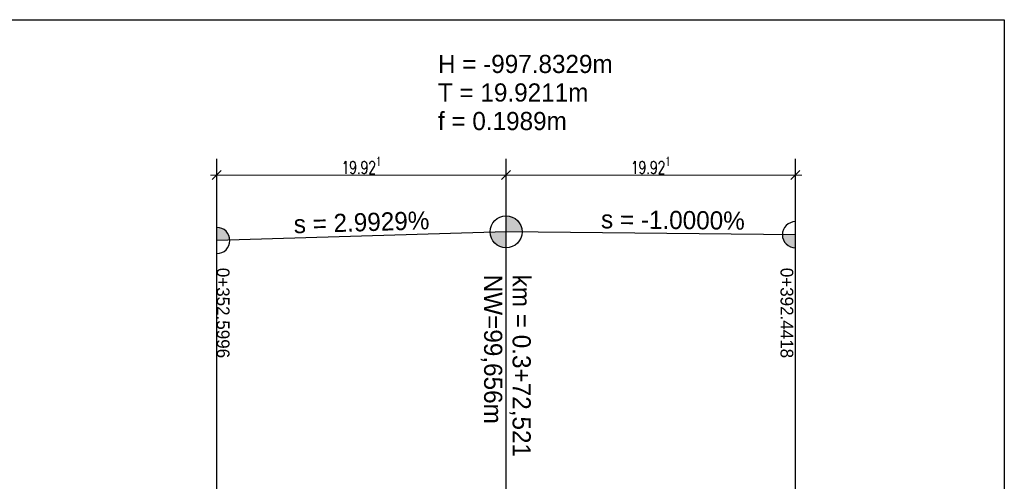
# Model space of a CAD drawing. Header units: metres. Extents: x 3458045 to 3462392, y 5482308 to 5484762.
# Tile 312 of 458: x 3460342 to 3460410, y 5484014 to 5484046. Entities that reach past the tile are written whole.
import ezdxf

# ---------------------------------------------------------------- set-up
doc = ezdxf.new("R2010")
doc.units = ezdxf.units.M
doc.header["$PDMODE"] = 3
doc.header["$PDSIZE"] = 0.1
doc.linetypes.add('AUSGEZOGEN', pattern=[2, 1, 1])
doc.layers.get('0').update_dxf_attribs({"linetype": 'CONTINUOUS'})
doc.layers.get('DEFPOINTS').update_dxf_attribs({"linetype": 'CONTINUOUS'})
doc.layers.add('SP_LAYOUT', color=50, linetype='CONTINUOUS', plot=False)
doc.layers.add('SP_Tangentenband', color=1, linetype='CONTINUOUS')
doc.layers.add('SP_TEXT', color=2, linetype='CONTINUOUS')
doc.styles.add('K_ISOCP', font='k_isocp.shx')
doc.styles.add('SP_F', font='romans.shx', dxfattribs={"width": 0.7, "bigfont": 'sp_f.shx'})
doc.dimstyles.new('SOFI35$0', dxfattribs={"dimtxt": 3.5, "dimasz": 0.35, "dimexe": 0.9, "dimexo": 0.625, "dimgap": 0.945, "dimtad": 1, "dimdec": 3, "dimrnd": 0.001, "dimzin": 1, "dimdsep": 46, "dimtxsty": 'SP_F', "dimblk1": 'SOF_BEMSTR1', "dimblk2": 'SOF_BEMSTR2', "dimsah": 1, "dimcen": 3.5, "dimse1": 1, "dimse2": 1, "dimclrd": 1, "dimclre": 1, "dimclrt": 2, "dimaunit": 2, "dimazin": 0, "dimtfac": 1, "dimtdec": 3, "dimtmove": 0, "dimatfit": 3, "dimfxl": 1, "dimtolj": 1, "dimtzin": 0, "dimlwd": 0, "dimlwe": 0, "dimarcsym": 0})

# ---------------------------------------------------------------- blocks, each defined once
blk = doc.blocks.new('SOF_BEMSTR2')
at = {"color": 0, "linetype": 'ByBlock', "lineweight": -2}
for p, q in [((0, -20), (0, 8.5)), ((3.535, 3.535), (-3.535, -3.535)), ((-5, 0), (5, 0))]:
    blk.add_line(p, q, dxfattribs=at)
blk = doc.blocks.new('SOF_BEMSTR1')
at = {"color": 0, "linetype": 'ByBlock', "lineweight": -2}
for p, q in [((0, 20), (0, -8.5)), ((3.535, 3.535), (-3.535, -3.535)), ((-5, 0), (5, 0))]:
    blk.add_line(p, q, dxfattribs=at)
blk = doc.blocks.new('*D148')
at = {"layer": 'DEFPOINTS', "color": 0, "linetype": 'AUSGEZOGEN', "transparency": 16777216}
for p in [(3460355.658, 5484035.218), (3460355.658, 5484035.038), (3460375.579, 5484035.038)]:
    blk.add_point(p, dxfattribs=at)
at = {"layer": 'SP_Tangentenband', "color": 1, "linetype": 'AUSGEZOGEN', "lineweight": 0, "transparency": 16777216}
blk.add_line((3460375.491, 5484035.218), (3460355.745, 5484035.218), dxfattribs=at)
at = {"layer": 'SP_Tangentenband', "color": 1, "linetype": 'AUSGEZOGEN', "lineweight": 0, "transparency": 16777216, "xscale": 0.08750000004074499, "yscale": 0.08750000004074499, "zscale": 0.08750000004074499, "rotation": 180}
blk.add_blockref('SOF_BEMSTR1', (3460355.658, 5484035.218), dxfattribs=at)
at = {"layer": 'SP_Tangentenband', "color": 1, "linetype": 'AUSGEZOGEN', "lineweight": 0, "transparency": 16777216, "xscale": 0.08750000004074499, "yscale": 0.08750000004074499, "zscale": 0.08750000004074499}
blk.add_blockref('SOF_BEMSTR2', (3460375.579, 5484035.218), dxfattribs=at)
at = {"layer": 'SP_Tangentenband', "color": 2, "linetype": 'AUSGEZOGEN', "transparency": 16777216, "insert": (3460365.618, 5484035.891), "char_height": 0.875, "attachment_point": 5, "style": 'SP_F'}
blk.add_mtext('\\A1;\\A1;19.92{\\H.7x;\\S1^ ;}', dxfattribs=at)
blk = doc.blocks.new('*D149')
at = {"layer": 'DEFPOINTS', "color": 0, "linetype": 'AUSGEZOGEN', "transparency": 16777216}
for p in [(3460375.579, 5484035.038), (3460395.5, 5484035.218), (3460395.5, 5484035.038)]:
    blk.add_point(p, dxfattribs=at)
at = {"layer": 'SP_Tangentenband', "color": 1, "linetype": 'AUSGEZOGEN', "lineweight": 0, "transparency": 16777216}
blk.add_line((3460375.666, 5484035.218), (3460395.412, 5484035.218), dxfattribs=at)
at = {"layer": 'SP_Tangentenband', "color": 1, "linetype": 'AUSGEZOGEN', "lineweight": 0, "transparency": 16777216, "xscale": 0.08750000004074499, "yscale": 0.08750000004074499, "zscale": 0.08750000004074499, "rotation": 180}
blk.add_blockref('SOF_BEMSTR1', (3460375.579, 5484035.218), dxfattribs=at)
at = {"layer": 'SP_Tangentenband', "color": 1, "linetype": 'AUSGEZOGEN', "lineweight": 0, "transparency": 16777216, "xscale": 0.08750000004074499, "yscale": 0.08750000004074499, "zscale": 0.08750000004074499}
blk.add_blockref('SOF_BEMSTR2', (3460395.5, 5484035.218), dxfattribs=at)
at = {"layer": 'SP_Tangentenband', "color": 2, "linetype": 'AUSGEZOGEN', "transparency": 16777216, "insert": (3460385.539, 5484035.891), "char_height": 0.875, "attachment_point": 5, "style": 'SP_F'}
blk.add_mtext('\\A1;\\A1;19.92{\\H.7x;\\S1^ ;}', dxfattribs=at)

msp = doc.modelspace()

# ---------------------------------------------------------------- hatches: boundary and pattern name
at = {"layer": 'SP_Tangentenband'}
h = msp.add_hatch(color=1, dxfattribs=at)
h.dxf.hatch_style = 1
h.paths.add_polyline_path([(3460375.5786, 5484031.3177), (3460374.4854, 5484031.285, 0.4054771), (3460375.5786, 5484030.224)])
h.paths.add_polyline_path([(3460375.5786, 5484032.4115), (3460375.5786, 5484031.3177), (3460376.6723, 5484031.3068, 0.4171454)])
h = msp.add_hatch(color=1, dxfattribs=at)
h.dxf.hatch_style = 1
h.paths.add_polyline_path([(3460355.6575, 5484031.6215), (3460355.6575, 5484030.7215), (3460356.5571, 5484030.7484, 0.4054771)])
h = msp.add_hatch(color=1, dxfattribs=at)
h.dxf.hatch_style = 1
h.paths.add_polyline_path([(3460395.4997, 5484031.1185), (3460394.5998, 5484031.1275, 0.4171454), (3460395.4997, 5484030.2185)])

# ---------------------------------------------------------------- linework, layer by layer
at = {"layer": 'SP_LAYOUT'}
msp.add_lwpolyline([(3459988.5361, 5484045.9145), (3460409.8809, 5484045.9145), (3460409.8809, 5483954.9364), (3459988.5361, 5483954.9364)], close=True, dxfattribs=at)
at = {"layer": 'SP_Tangentenband', "color": 1}
for points in [[(3460355.6575, 5484008.8465), (3460355.6575, 5484036.3386)], [(3460375.5786, 5484009.2439), (3460375.5786, 5484036.3386)], [(3460395.4997, 5484009.2435), (3460395.4997, 5484036.3386)], [(3460375.5786, 5484029.1302), (3460375.5786, 5484033.5052)], [(3460395.4997, 5484031.1185), (3460375.5786, 5484031.3177), (3460355.6575, 5484030.7215)]]:
    msp.add_lwpolyline(points, dxfattribs=at)
msp.add_circle((3460375.5786, 5484031.3177), 1.0938, dxfattribs=at)
for centre, start, end in [((3460355.6575, 5484030.7215), 270, 90), ((3460395.4997, 5484031.1185), 90, 270)]:
    msp.add_arc(centre, 0.9, start, end, dxfattribs=at)

# ---------------------------------------------------------------- texts
at = {"layer": 'SP_Tangentenband', "color": 3, "style": 'K_ISOCP'}
for s, p in [('H = -997.8329m', (3460370.8838, 5484042.2469)), ('T = 19.9211m', (3460370.8838, 5484040.2824)), ('f = 0.1989m', (3460370.8838, 5484038.3178))]:
    msp.add_text(s, height=1.25, dxfattribs=at).set_placement(p)
for s, rotation, p in [('s = -1.0000%', 359.427062, (3460382.109, 5484031.5602)), ('s = 2.9929%', 1.71428, (3460360.9751, 5484031.2164)), ('NW=99,656m', 270, (3460374.061, 5484028.3707)), ('km = 0.3+72,521', 270, (3460376.0255, 5484028.3707))]:
    msp.add_text(s, height=1.25, rotation=rotation, dxfattribs=at).set_placement(p)
at = {"layer": 'SP_TEXT', "style": 'K_ISOCP'}
for s, p in [('0+352.5996', (3460355.6575, 5484028.8428)), ('0+392.4418', (3460394.4737, 5484028.8428))]:
    msp.add_text(s, height=0.875, rotation=270, dxfattribs=at).set_placement(p)

# ---------------------------------------------------------------- dimensions: what is measured, and where the dimension line sits
at = {"layer": 'SP_Tangentenband', "color": 1, "linetype": 'AUSGEZOGEN'}
dim = msp.add_linear_dim(base=(3460355.6575, 5484035.2176), p1=(3460375.5786, 5484035.0384), p2=(3460355.6575, 5484035.0384), text='\\A1;19.92{\\H.7x;\\S1^ ;}', dimstyle='SOFI35$0', override={"dimblk1": 'SOF_BEMSTR2', "dimblk2": 'SOF_BEMSTR1'}, dxfattribs=at)
dim.commit()
dim.dimension.update_dxf_attribs({"geometry": '*D148', "text_midpoint": (3460365.6181, 5484035.8914)})
dim = msp.add_linear_dim(base=(3460395.4997, 5484035.2176), p1=(3460375.5786, 5484035.0384), p2=(3460395.4997, 5484035.0384), text='\\A1;19.92{\\H.7x;\\S1^ ;}', dimstyle='SOFI35$0', dxfattribs=at)
dim.commit()
dim.dimension.update_dxf_attribs({"geometry": '*D149', "text_midpoint": (3460385.5392, 5484035.8914)})

doc.saveas('drawing.dxf')
